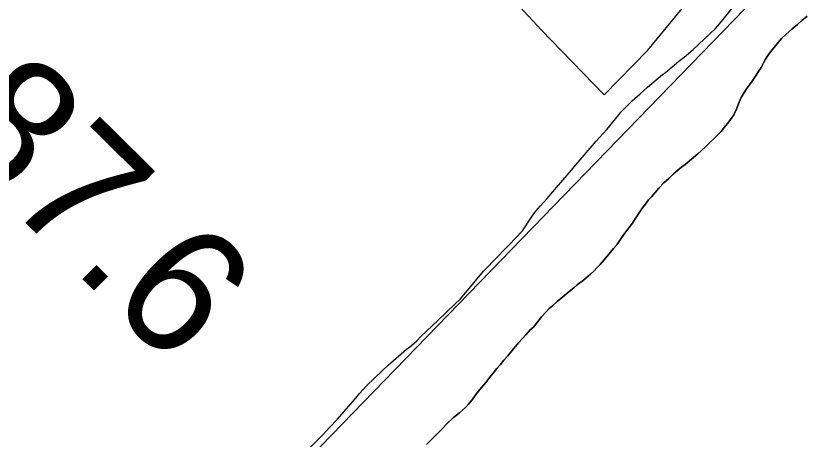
# Model space of a CAD drawing. Extents: x 3161514 to 3199414, y 831166 to 856601.
# Drawn here: x 3194070 to 3194699, y 840143 to 840474 of the extents above; entities that cross this region are included whole.
import ezdxf

# ---------------------------------------------------------------- set-up
doc = ezdxf.new("R2010")
doc.units = 0
for name, color, linetype in [('V-SITE-VEGE', 7, 'Continuous'), ('V-SURV-IDEN', 7, 'Continuous'), ('V-TOPO-SHOR', 7, 'Continuous')]:
    doc.layers.add(name, color=color, linetype=linetype)

msp = doc.modelspace()

# ---------------------------------------------------------------- linework, layer by layer
at = {"layer": 'V-SITE-VEGE'}
for p, q in [((3194624.56, 840474.1), (3194630.79, 840481.6)), ((3194616.7, 840464.65), (3194622.6, 840471.5)), ((3194622.6, 840471.5), (3194624.56, 840474.1)), ((3194684.09, 840470.69), (3194680.69, 840467.63)), ((3194688.29, 840474.23), (3194684.09, 840470.69)), ((3194599.03, 840448.03), (3194616.7, 840464.65)), ((3194676.33, 840463.93), (3194671.64, 840459.75)), ((3194680.69, 840467.63), (3194676.33, 840463.93)), ((3194668.56, 840457.01), (3194665.49, 840453.47)), ((3194671.64, 840459.75), (3194668.56, 840457.01)), ((3194662.25, 840449.44), (3194659.5, 840446.22)), ((3194665.49, 840453.47), (3194662.25, 840449.44)), ((3194592.15, 840442.17), (3194599.03, 840448.03)), ((3194657.4, 840443.32), (3194655.62, 840440.58)), ((3194659.5, 840446.22), (3194657.4, 840443.32)), ((3194577.43, 840430.12), (3194587.9, 840438.91)), ((3194587.9, 840438.91), (3194592.15, 840442.17)), ((3194653.83, 840437.03), (3194652.21, 840433.97)), ((3194655.62, 840440.58), (3194653.83, 840437.03)), ((3194650.27, 840430.91), (3194647.84, 840427.2)), ((3194652.21, 840433.97), (3194650.27, 840430.91)), ((3194563.36, 840418.72), (3194575.14, 840428.49)), ((3194575.14, 840428.49), (3194577.43, 840430.12)), ((3194647.84, 840427.2), (3194645.25, 840423.33)), ((3194557.79, 840413.51), (3194563.36, 840418.72)), ((3194643.14, 840420.44), (3194640.88, 840417.37)), ((3194645.25, 840423.33), (3194643.14, 840420.44)), ((3194551.57, 840407.97), (3194557.79, 840413.51)), ((3194638.93, 840414.47), (3194636.66, 840410.61)), ((3194640.88, 840417.37), (3194638.93, 840414.47)), ((3194542.73, 840399.17), (3194551.57, 840407.97)), ((3194635.04, 840406.9), (3194632.93, 840401.42)), ((3194636.66, 840410.61), (3194635.04, 840406.9)), ((3194541.09, 840396.89), (3194542.73, 840399.17)), ((3194632.93, 840401.42), (3194630.82, 840397.06)), ((3194531.6, 840385.47), (3194541.09, 840396.89)), ((3194630.82, 840397.06), (3194626.94, 840391.58)), ((3194623.7, 840387.23), (3194620.95, 840383.85)), ((3194626.94, 840391.58), (3194623.7, 840387.23)), ((3194523.41, 840376.35), (3194531.6, 840385.47)), ((3194617.71, 840380.63), (3194615.45, 840378.38)), ((3194620.95, 840383.85), (3194617.71, 840380.63)), ((3194506.05, 840356.46), (3194523.41, 840376.35)), ((3194612.21, 840375.32), (3194609.14, 840372.26)), ((3194615.45, 840378.38), (3194612.21, 840375.32)), ((3194605.42, 840368.72), (3194602.67, 840366.63)), ((3194609.14, 840372.26), (3194605.42, 840368.72)), ((3194599.44, 840363.73), (3194592.81, 840358.26)), ((3194602.67, 840366.63), (3194599.44, 840363.73)), ((3194504.08, 840353.85), (3194506.05, 840356.46)), ((3194590.06, 840356.17), (3194587.31, 840353.91)), ((3194592.81, 840358.26), (3194590.06, 840356.17)), ((3194493.93, 840342.12), (3194504.08, 840353.85)), ((3194583.43, 840350.53), (3194580.04, 840347.31)), ((3194587.31, 840353.91), (3194583.43, 840350.53)), ((3194576.31, 840343.77), (3194572.43, 840339.58)), ((3194580.04, 840347.31), (3194576.31, 840343.77)), ((3194485.09, 840331.69), (3194493.93, 840342.12)), ((3194569.36, 840336.2), (3194566.61, 840332.98)), ((3194572.43, 840339.58), (3194569.36, 840336.2)), ((3194479.85, 840325.82), (3194485.09, 840331.69)), ((3194564.34, 840330.4), (3194561.91, 840327.18)), ((3194566.61, 840332.98), (3194564.34, 840330.4)), ((3194476.25, 840321.58), (3194479.85, 840325.82)), ((3194559.65, 840324.28), (3194556.41, 840319.61)), ((3194561.91, 840327.18), (3194559.65, 840324.28)), ((3194465.76, 840306.25), (3194473.3, 840317.67)), ((3194473.3, 840317.67), (3194476.25, 840321.58)), ((3194556.41, 840319.61), (3194553.17, 840314.94)), ((3194551.71, 840312.2), (3194548.96, 840308.65)), ((3194553.17, 840314.94), (3194551.71, 840312.2)), ((3194460.52, 840300.71), (3194465.76, 840306.25)), ((3194548.96, 840308.65), (3194545.72, 840304.46)), ((3194454.96, 840295.17), (3194460.52, 840300.71)), ((3194543.13, 840300.92), (3194539.41, 840295.44)), ((3194545.72, 840304.46), (3194543.13, 840300.92)), ((3194451.68, 840291.58), (3194454.96, 840295.17)), ((3194536.98, 840292.54), (3194534.55, 840289.64)), ((3194539.41, 840295.44), (3194536.98, 840292.54)), ((3194435.31, 840274.64), (3194446.11, 840286.05)), ((3194446.11, 840286.05), (3194451.68, 840291.58)), ((3194531.96, 840286.58), (3194529.54, 840283.52)), ((3194534.55, 840289.64), (3194531.96, 840286.58)), ((3194526.46, 840279.98), (3194524.04, 840277.57)), ((3194529.54, 840283.52), (3194526.46, 840279.98)), ((3194421.55, 840258.01), (3194435.31, 840274.64)), ((3194521.45, 840274.83), (3194518.86, 840272.41)), ((3194524.04, 840277.57), (3194521.45, 840274.83)), ((3194513.36, 840267.74), (3194508.51, 840264.04)), ((3194518.86, 840272.41), (3194513.36, 840267.74)), ((3194505.77, 840261.79), (3194502.21, 840258.89)), ((3194508.51, 840264.04), (3194505.77, 840261.79)), ((3194416.97, 840252.8), (3194421.55, 840258.01)), ((3194497.19, 840254.55), (3194492.83, 840251.01)), ((3194502.21, 840258.89), (3194497.19, 840254.55)), ((3194399.62, 840236.18), (3194413.04, 840249.21)), ((3194413.04, 840249.21), (3194416.97, 840252.8)), ((3194492.83, 840251.01), (3194489.27, 840247.63)), ((3194483.77, 840242.47), (3194481.02, 840239.58)), ((3194486.68, 840245.54), (3194483.77, 840242.47)), ((3194489.27, 840247.63), (3194486.68, 840245.54)), ((3194386.52, 840223.8), (3194399.62, 840236.18)), ((3194479.08, 840236.84), (3194476.97, 840234.26)), ((3194480.37, 840238.77), (3194479.08, 840236.84)), ((3194481.02, 840239.58), (3194480.37, 840238.77)), ((3194474.22, 840231.04), (3194471.8, 840228.78)), ((3194476.97, 840234.26), (3194474.22, 840231.04)), ((3194383.25, 840220.21), (3194386.52, 840223.8)), ((3194468.24, 840224.92), (3194462.9, 840218.96)), ((3194471.8, 840228.78), (3194468.24, 840224.92)), ((3194377.36, 840215.32), (3194383.25, 840220.21)), ((3194462.9, 840218.96), (3194459.99, 840215.58)), ((3194360.67, 840201.32), (3194375.07, 840213.69)), ((3194375.07, 840213.69), (3194377.36, 840215.32)), ((3194457.56, 840212.68), (3194454.32, 840208.49)), ((3194459.99, 840215.58), (3194457.56, 840212.68)), ((3194451.25, 840205.11), (3194448.33, 840201.56)), ((3194454.32, 840208.49), (3194451.25, 840205.11)), ((3194356.08, 840196.76), (3194360.67, 840201.32)), ((3194445.75, 840198.67), (3194442.83, 840194.96)), ((3194448.33, 840201.56), (3194445.75, 840198.67)), ((3194343.97, 840185.35), (3194356.08, 840196.76)), ((3194440.24, 840191.9), (3194437, 840187.55)), ((3194442.83, 840194.96), (3194440.24, 840191.9)), ((3194338.08, 840178.83), (3194343.97, 840185.35)), ((3194437, 840187.55), (3194432.47, 840182.08)), ((3194432.47, 840182.08), (3194429.24, 840178.37)), ((3194321.05, 840158.95), (3194336.77, 840176.88)), ((3194336.77, 840176.88), (3194338.08, 840178.83)), ((3194426.32, 840174.18), (3194423.41, 840170.64)), ((3194429.24, 840178.37), (3194426.32, 840174.18)), ((3194421.15, 840168.22), (3194418.88, 840166.13)), ((3194423.41, 840170.64), (3194421.15, 840168.22)), ((3194411.77, 840160.18), (3194406.43, 840155.02)), ((3194416.46, 840164.04), (3194411.77, 840160.18)), ((3194418.88, 840166.13), (3194416.46, 840164.04)), ((3194314.83, 840152.43), (3194321.05, 840158.95)), ((3194406.43, 840155.02), (3194403.84, 840152.28)), ((3194309.91, 840146.89), (3194314.83, 840152.43)), ((3194400.12, 840148.58), (3194397.37, 840145.85)), ((3194403.84, 840152.28), (3194400.12, 840148.58)), ((3194294.2, 840131.24), (3194309.91, 840146.89)), ((3194394.3, 840142.79), (3194390.58, 840139.24)), ((3194397.37, 840145.85), (3194394.3, 840142.79))]:
    msp.add_line(p, q, dxfattribs=at)
msp.add_lwpolyline([(3194379.05, 840567.23), (3194413.57, 840532.74), (3194450.38, 840495.94), (3194480.29, 840463.49), (3194529.54, 840412.77), (3194563.69, 840447.46), (3194601.57, 840493.82), (3194646.08, 840535.84), (3194686.06, 840573.7)], dxfattribs=at)
at = {"layer": 'V-TOPO-SHOR'}
for points in [[(3193844.59, 839659.87), (3194672.32, 840514.17), (3194902.49, 840748.77), (3195066.27, 840885.98), (3195345.13, 841235.67), (3195659.41, 841576.5), (3196354.35, 842337.84), (3196827.98, 842882.29), (3196947.49, 843023.93), (3197022.74, 843094.76), (3197124.54, 843196.56)], [(3194543.13, 840300.92), (3194545.72, 840304.46), (3194548.96, 840308.65), (3194551.71, 840312.2), (3194553.17, 840314.94), (3194556.41, 840319.61), (3194559.65, 840324.28), (3194561.91, 840327.18), (3194564.34, 840330.4), (3194566.61, 840332.98), (3194569.36, 840336.2), (3194572.43, 840339.58), (3194576.31, 840343.77), (3194580.04, 840347.31), (3194583.43, 840350.53), (3194587.31, 840353.91), (3194590.06, 840356.17), (3194592.81, 840358.26), (3194599.44, 840363.73), (3194602.67, 840366.63), (3194605.42, 840368.72), (3194609.14, 840372.26), (3194612.21, 840375.32), (3194615.45, 840378.38), (3194617.71, 840380.63), (3194620.95, 840383.85), (3194623.7, 840387.23), (3194626.94, 840391.58), (3194630.82, 840397.06), (3194632.93, 840401.42), (3194635.04, 840406.9), (3194636.66, 840410.61), (3194638.93, 840414.47), (3194640.88, 840417.37), (3194643.14, 840420.44), (3194645.25, 840423.33), (3194647.84, 840427.2), (3194650.27, 840430.91), (3194652.21, 840433.97), (3194653.83, 840437.03), (3194655.62, 840440.58), (3194657.4, 840443.32), (3194659.5, 840446.22), (3194662.25, 840449.44), (3194665.49, 840453.47), (3194668.56, 840457.01), (3194671.64, 840459.75), (3194676.33, 840463.93), (3194680.69, 840467.63), (3194684.09, 840470.69), (3194688.29, 840474.23)], [(3194390.58, 840139.24), (3194394.3, 840142.79), (3194397.37, 840145.85), (3194400.12, 840148.58), (3194403.84, 840152.28), (3194406.43, 840155.02), (3194411.77, 840160.18), (3194416.46, 840164.04), (3194418.88, 840166.13), (3194421.15, 840168.22), (3194423.41, 840170.64), (3194426.32, 840174.18), (3194429.24, 840178.37), (3194432.47, 840182.08), (3194437, 840187.55), (3194440.24, 840191.9), (3194442.83, 840194.96), (3194445.75, 840198.67), (3194448.33, 840201.56), (3194451.25, 840205.11), (3194454.32, 840208.49), (3194457.56, 840212.68), (3194459.99, 840215.58), (3194462.9, 840218.96), (3194468.24, 840224.92), (3194471.8, 840228.79), (3194474.22, 840231.04), (3194476.97, 840234.26), (3194479.08, 840236.84), (3194480.37, 840238.77), (3194481.02, 840239.58), (3194483.77, 840242.47), (3194486.68, 840245.54), (3194489.27, 840247.63), (3194492.83, 840251.01), (3194497.19, 840254.55), (3194502.21, 840258.89), (3194505.76, 840261.79), (3194508.51, 840264.04), (3194513.36, 840267.74), (3194518.86, 840272.41), (3194521.45, 840274.83), (3194524.04, 840277.57), (3194526.46, 840279.98), (3194529.54, 840283.52), (3194531.96, 840286.58), (3194534.55, 840289.64), (3194536.98, 840292.54), (3194539.41, 840295.44), (3194543.13, 840300.92)]]:
    msp.add_lwpolyline(points, dxfattribs=at)

# ---------------------------------------------------------------- texts
at = {"layer": 'V-SURV-IDEN'}
msp.add_text('1072+87.6', height=100, rotation=315.33611, dxfattribs=at).set_placement((3193740.13, 840645.65))

doc.saveas('drawing.dxf')
